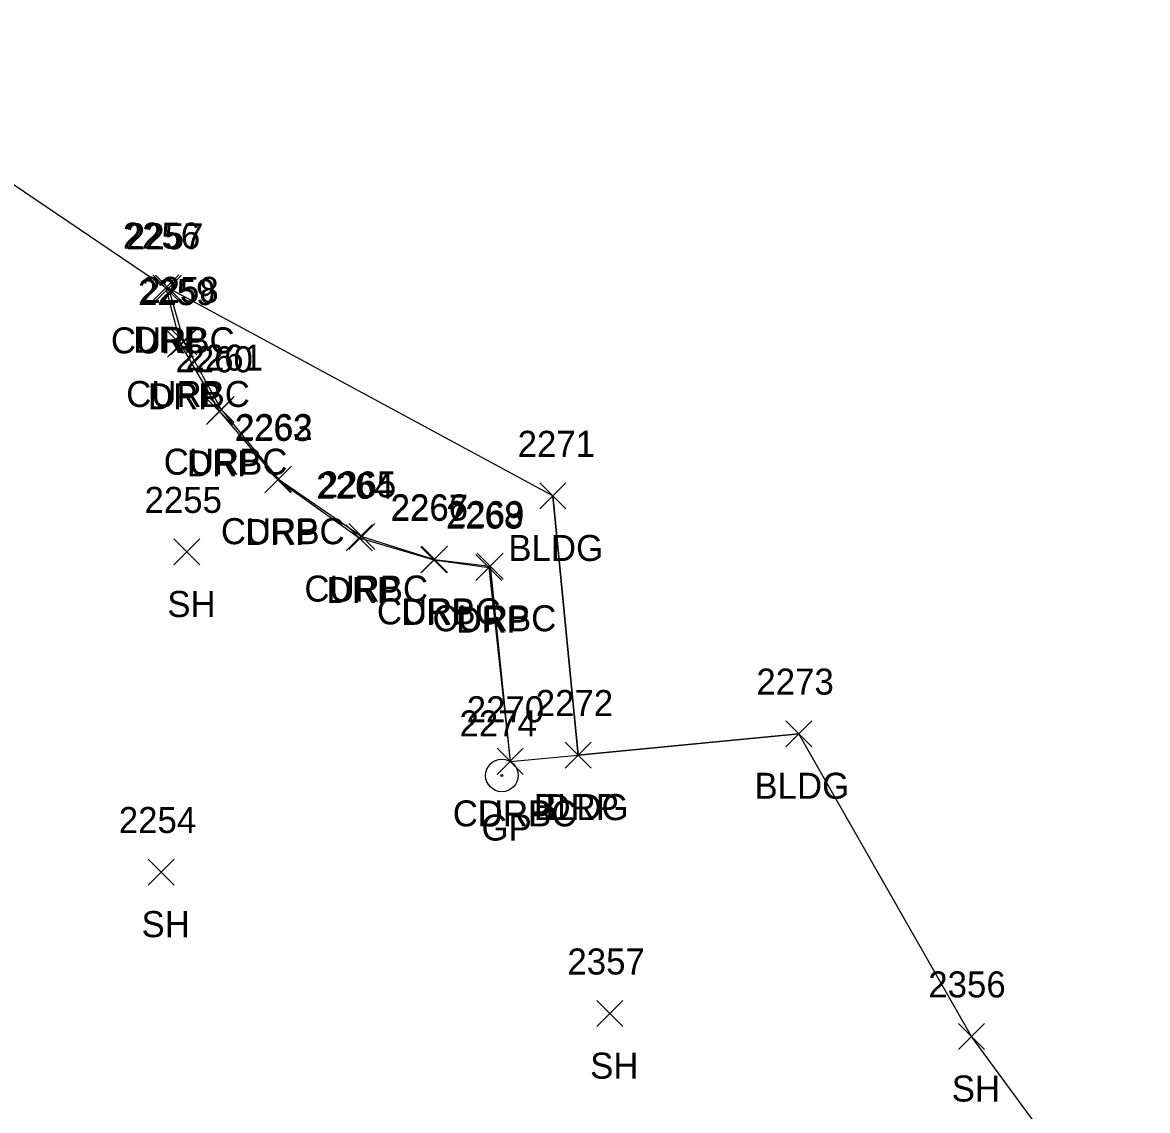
# Model space of a CAD drawing. Extents: x 1623612 to 1625808, y 621345 to 627748.
# Drawn here: x 1624368.9 to 1624455.4, y 626796.7 to 626880.3 of the extents above; entities that cross this region are included whole.
import ezdxf

# ---------------------------------------------------------------- set-up
doc = ezdxf.new("R2010")
doc.units = 0
for name, color, linetype in [('L_A', 7, 'Continuous'), ('L_I', 7, 'Continuous'), ('L_TIC', 7, 'Continuous'), ('LBC', 7, 'Continuous'), ('LSOGP', 7, 'Continuous'), ('R_A', 7, 'Continuous'), ('R_I', 7, 'Continuous'), ('R_TIC', 7, 'Continuous'), ('RC', 7, 'Continuous'), ('RDP', 7, 'Continuous'), ('RGP', 7, 'Continuous')]:
    doc.layers.add(name, color=color, linetype=linetype)

msp = doc.modelspace()

# ---------------------------------------------------------------- linework, layer by layer
at = {"layer": 'L_TIC'}
for points in [[(1624408.668, 626842.961), (1624410.668, 626844.961)], [(1624410.668, 626842.961), (1624408.668, 626844.961)], [(1624380.56, 626838.656), (1624382.56, 626840.656)], [(1624382.56, 626838.656), (1624380.56, 626840.656)], [(1624427.582, 626824.69), (1624429.582, 626826.69)], [(1624429.582, 626824.69), (1624427.582, 626826.69)], [(1624410.625, 626823.048), (1624412.625, 626825.048)], [(1624412.625, 626823.048), (1624410.625, 626825.048)], [(1624378.579, 626814.057), (1624380.579, 626816.057)], [(1624380.579, 626814.057), (1624378.579, 626816.057)], [(1624413.059, 626803.187), (1624415.059, 626805.187)], [(1624415.059, 626803.187), (1624413.059, 626805.187)], [(1624440.85, 626801.427), (1624442.85, 626803.427)], [(1624442.85, 626801.427), (1624440.85, 626803.427)]]:
    msp.add_lwpolyline(points, dxfattribs=at)
at = {"layer": 'LBC'}
msp.add_lwpolyline([(1624409.668, 626843.961), (1624411.625, 626824.048), (1624428.582, 626825.69)], dxfattribs=at)
at = {"layer": 'LSOGP'}
msp.add_lwpolyline([(1624455.382, 626784.022), (1624441.85, 626802.427), (1624428.582, 626825.69), (1624411.625, 626824.048), (1624409.668, 626843.961), (1624380.132, 626859.911), (1624379.941, 626859.956), (1624349.794, 626880.334)], dxfattribs=at)
at = {"layer": 'R_TIC'}
for points in [[(1624378.941, 626858.956), (1624380.941, 626860.956)], [(1624380.941, 626858.956), (1624378.941, 626860.956)], [(1624379.132, 626858.911), (1624381.132, 626860.911)], [(1624381.132, 626858.911), (1624379.132, 626860.911)], [(1624380.066, 626854.618), (1624382.066, 626856.618)], [(1624382.066, 626854.618), (1624380.066, 626856.618)], [(1624380.307, 626854.792), (1624382.307, 626856.792)], [(1624382.307, 626854.792), (1624380.307, 626856.792)], [(1624383.066, 626849.456), (1624385.066, 626851.456)], [(1624385.066, 626849.456), (1624383.066, 626851.456)], [(1624383.191, 626849.59), (1624385.191, 626851.59)], [(1624385.191, 626849.59), (1624383.191, 626851.59)], [(1624387.534, 626844.185), (1624389.534, 626846.185)], [(1624389.534, 626844.185), (1624387.534, 626846.185)], [(1624387.585, 626844.25), (1624389.585, 626846.25)], [(1624389.585, 626844.25), (1624387.585, 626846.25)], [(1624393.799, 626839.738), (1624395.799, 626841.738)], [(1624395.799, 626839.738), (1624393.799, 626841.738)], [(1624393.999, 626839.842), (1624395.999, 626841.842)], [(1624395.999, 626839.842), (1624393.999, 626841.842)], [(1624399.523, 626838.045), (1624401.523, 626840.045)], [(1624401.523, 626838.045), (1624399.523, 626840.045)], [(1624399.576, 626838.087), (1624401.576, 626840.087)], [(1624401.576, 626838.087), (1624399.576, 626840.087)], [(1624403.763, 626837.451), (1624405.763, 626839.451)], [(1624405.763, 626837.451), (1624403.763, 626839.451)], [(1624403.855, 626837.558), (1624405.855, 626839.558)], [(1624405.855, 626837.558), (1624403.855, 626839.558)], [(1624405.406, 626822.566), (1624407.406, 626824.566)], [(1624407.406, 626822.566), (1624405.406, 626824.566)], [(1624405.406, 626822.566), (1624407.406, 626824.566)], [(1624407.406, 626822.566), (1624405.406, 626824.566)], [(1624410.625, 626823.048), (1624412.625, 626825.048)], [(1624412.625, 626823.048), (1624410.625, 626825.048)]]:
    msp.add_lwpolyline(points, dxfattribs=at)
at = {"layer": 'RC'}
msp.add_lwpolyline([(1624380.132, 626859.911), (1624381.307, 626855.792), (1624384.191, 626850.59), (1624388.585, 626845.25), (1624394.999, 626840.842), (1624400.576, 626839.087), (1624404.855, 626838.558), (1624406.406, 626823.566)], dxfattribs=at)
at = {"layer": 'RDP'}
msp.add_lwpolyline([(1624379.941, 626859.956), (1624381.066, 626855.618), (1624384.066, 626850.456), (1624388.534, 626845.185), (1624394.799, 626840.738), (1624400.523, 626839.045), (1624404.763, 626838.451), (1624406.406, 626823.566), (1624411.625, 626824.048)], dxfattribs=at)
at = {"layer": 'RGP'}
msp.add_line((1624405.761, 626822.48), (1624405.761, 626822.48), dxfattribs=at)
for radius in [1.25, 0.0833]:
    msp.add_circle((1624405.761, 626822.48), radius, dxfattribs=at)

# ---------------------------------------------------------------- texts
at = {"layer": 'L_A'}
for s, p in [('BLDG', (1624406.259, 626838.961)), ('SH', (1624380.048, 626834.656)), ('BLDG', (1624425.172, 626820.69)), ('BLDG', (1624408.216, 626819.048)), ('SH', (1624378.067, 626810.057)), ('SH', (1624412.547, 626799.187)), ('SH', (1624440.338, 626797.427))]:
    msp.add_text(s, height=2, dxfattribs=at).set_placement(p)
at = {"layer": 'L_I'}
for s, p in [('2271', (1624406.975, 626846.961)), ('2255', (1624378.3, 626842.656)), ('2273', (1624425.322, 626828.69)), ('2272', (1624408.366, 626827.048)), ('2254', (1624376.319, 626818.057)), ('2357', (1624410.799, 626807.187)), ('2356', (1624438.535, 626805.427))]:
    msp.add_text(s, height=2, dxfattribs=at).set_placement(p)
at = {"layer": 'R_A'}
for s, p in [('CURBC', (1624375.715, 626854.911)), ('DRP', (1624377.429, 626854.956)), ('CURBC', (1624376.889, 626850.792)), ('DRP', (1624378.554, 626850.618)), ('CURBC', (1624379.774, 626845.59)), ('DRP', (1624381.555, 626845.456)), ('CURBC', (1624384.168, 626840.25)), ('DRP', (1624386.022, 626840.185)), ('CURBC', (1624390.582, 626835.842)), ('DRP', (1624392.287, 626835.738)), ('CURBC', (1624396.158, 626834.087)), ('DRP', (1624398.011, 626834.045)), ('CURBC', (1624400.437, 626833.558)), ('DRP', (1624402.251, 626833.451)), ('DRP', (1624409.114, 626819.048)), ('CURBC', (1624401.989, 626818.566)), ('DRP', (1624403.894, 626818.566)), ('GP', (1624404.194, 626817.48))]:
    msp.add_text(s, height=2, dxfattribs=at).set_placement(p)
at = {"layer": 'R_I'}
for s, p in [('2256', (1624376.626, 626862.956)), ('2257', (1624376.872, 626862.911)), ('2259', (1624377.798, 626858.618)), ('2258', (1624378.047, 626858.792)), ('2260', (1624380.673, 626853.456)), ('2261', (1624381.451, 626853.59)), ('2263', (1624385.227, 626848.185)), ('2262', (1624385.278, 626848.25)), ('2264', (1624391.491, 626843.738)), ('2265', (1624391.692, 626843.842)), ('2266', (1624397.213, 626842.087)), ('2267', (1624397.216, 626842.045)), ('2268', (1624401.456, 626841.451)), ('2269', (1624401.54, 626841.558)), ('2270', (1624403.06, 626826.566)), ('2270', (1624403.06, 626826.566)), ('2272', (1624408.366, 626827.048)), ('2274', (1624402.502, 626825.48))]:
    msp.add_text(s, height=2, dxfattribs=at).set_placement(p)

doc.saveas('drawing.dxf')
